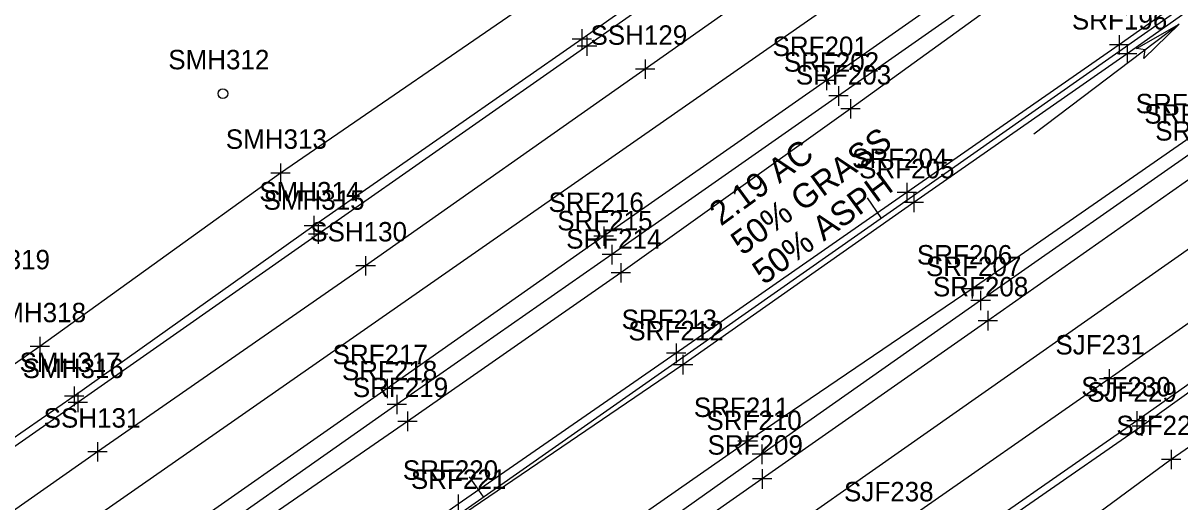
# Model space of a CAD drawing. Extents: x 941041 to 969446, y 397014 to 416764.
# Drawn here: x 953136.5 to 953374.6, y 404202.4 to 404301 of the extents above; entities that cross this region are included whole.
import ezdxf

# ---------------------------------------------------------------- set-up
doc = ezdxf.new("R2010")
doc.units = 0
for name, color, linetype in [('SURVEY - CENTERLINE - Preliminary', 7, 'Continuous'), ('SURVEY - CENTERLINE - Preliminary Curve Text', 7, 'Continuous'), ('SURVEY - DRAINAGE - Area Shapes', 7, 'Continuous'), ('SURVEY - DRAINAGE - Area Shapes Text', 7, 'Continuous'), ('SURVEY - DTM - Breaklines', 7, 'Continuous'), ('SURVEY - DTM - Breaklines - Points - Locators', 7, 'Continuous'), ('SURVEY - DTM - Breaklines - Points - Numbers', 7, 'Continuous'), ('SURVEY - DTM - Spot Points - Locators', 7, 'Continuous'), ('SURVEY - DTM - Spot Points - Point Numbers', 7, 'Continuous'), ('SURVEY - TRANSPORTATION - Features', 7, 'Continuous'), ('SURVEY - TRANSPORTATION - Features - Points - Locators', 7, 'Continuous'), ('SURVEY - TRANSPORTATION - Features - Points - Numbers', 7, 'Continuous'), ('SURVEY - TRANSPORTATION - Roads', 7, 'Continuous'), ('SURVEY - TRANSPORTATION - Roads - Points - Locators', 7, 'Continuous'), ('SURVEY - TRANSPORTATION - Roads - Points - Numbers', 7, 'Continuous')]:
    doc.layers.add(name, color=color, linetype=linetype)

msp = doc.modelspace()

# ---------------------------------------------------------------- linework, layer by layer
at = {"layer": 'SURVEY - CENTERLINE - Preliminary'}
msp.add_line((950966.25, 402614.81), (953884.31, 404661.52), dxfattribs=at)
msp.add_line((950966.25, 402614.81), (953884.31, 404661.52), dxfattribs=at)
msp.add_line((950966.25, 402614.81), (953884.31, 404661.52), dxfattribs=at)
at = {"layer": 'SURVEY - CENTERLINE - Preliminary Curve Text'}
for p, q in [((953313.14, 404260.91), (953310.27, 404265)), ((953231.27, 404203.48), (953228.4, 404207.58))]:
    msp.add_line(p, q, dxfattribs=at)
at = {"layer": 'SURVEY - DRAINAGE - Area Shapes'}
for points in [[(954050.98, 404130.56), (953837.45, 404341.16), (953706.36, 404460.47), (953686.21, 404471.93), (953450.22, 404306.36), (952524.78, 403657.05)], [(953450.22, 404306.36), (953404.49, 404375.77), (952754.77, 403922.8)]]:
    msp.add_lwpolyline(points, dxfattribs=at)
at = {"layer": 'SURVEY - DRAINAGE - Area Shapes Text'}
msp.add_line((953374.43, 404300.8), (953344.52, 404278.16), dxfattribs=at)
msp.add_lwpolyline([(953374.43, 404300.8), (953367.17, 404293.74), (953367.46, 404295.52), (953365.64, 404295.77)], close=True, dxfattribs=at)
msp.add_lwpolyline([(953374.43, 404300.8), (953367.17, 404293.74), (953367.46, 404295.52), (953365.64, 404295.77), (953374.43, 404300.8)], dxfattribs=at)
at = {"layer": 'SURVEY - DTM - Breaklines'}
for points in [[(953844.91, 404724.43), (953801.08, 404696), (953757.23, 404662.97), (953704.72, 404628.1), (953660.43, 404596.65), (953620.67, 404568.71), (953586.65, 404544.2), (953541.12, 404517.43), (953497.56, 404486.63), (953444.55, 404448.74), (953398.22, 404415.52), (953345.9, 404378.38), (953294.56, 404341.68), (953245.65, 404308.78), (953189.47, 404270.12), (953139.94, 404234.41), (953096.09, 404203.86), (953048.64, 404170.72), (953010.5, 404143.31), (952970.47, 404114.09), (952926.3, 404087.24)], [(953556.56, 404339.74), (953535.74, 404324.43), (953482.12, 404288), (953459.18, 404270.43), (953407.19, 404234.9), (953372.81, 404211.16)], [(953407.93, 404328.96), (953362.09, 404296.51), (953318.37, 404266.14), (953270.93, 404233.01), (953226.07, 404201.97), (953175.78, 404166.42), (953127.23, 404132.58), (953078.51, 404097.88), (953032.08, 404064.83), (952981.28, 404029.12), (952933.65, 403996.05), (952884.24, 403960.77), (952839.78, 403931.02), (952791.6, 403896.4), (952746.65, 403865.57), (952701.7, 403832.59), (952655.41, 403803.24), (952607.97, 403769.21), (952563.45, 403739.45), (952518.57, 403707.51), (952485.83, 403683.52)], [(953409.35, 404326.94), (953363.72, 404294.68), (953319.81, 404264.04), (953272.32, 404230.67), (953227.42, 404200.09), (953177.07, 404164.22), (953128.05, 404130.78), (953079.51, 404095.64), (953032.98, 404063.07), (952982.65, 404027.16), (952934.62, 403994.21), (952885.08, 403959.16), (952841.29, 403927.93), (952792.89, 403894.45), (952747.31, 403864.07), (952702.31, 403831.43), (952657.06, 403800.22), (952609.82, 403766.37), (952565.08, 403736.8), (952521.93, 403702.28), (952487.22, 403681.48)], [(953372.81, 404211.16), (953328.7, 404178.63), (953281.34, 404147.33), (953174.45, 404073.4), (953124.03, 404035.56), (953075.88, 404004.95), (953071.39, 404000.34), (953024.77, 403967.68), (952917.54, 403887.23)]]:
    msp.add_lwpolyline(points, dxfattribs=at)
at = {"layer": 'SURVEY - DTM - Breaklines - Points - Locators'}
for p, q in [((953362.09, 404298.51), (953362.09, 404294.51)), ((953364.09, 404296.51), (953360.09, 404296.51)), ((953363.72, 404296.68), (953363.72, 404292.68)), ((953365.72, 404294.68), (953361.72, 404294.68)), ((953189.47, 404272.12), (953189.47, 404268.12)), ((953191.47, 404270.12), (953187.47, 404270.12)), ((953318.37, 404268.14), (953318.37, 404264.14)), ((953320.37, 404266.14), (953316.37, 404266.14)), ((953319.81, 404266.04), (953319.81, 404262.04)), ((953321.81, 404264.04), (953317.81, 404264.04)), ((953139.94, 404236.41), (953139.94, 404232.41)), ((953141.94, 404234.41), (953137.94, 404234.41)), ((953270.93, 404235.01), (953270.93, 404231.01)), ((953272.93, 404233.01), (953268.93, 404233.01)), ((953272.32, 404232.67), (953272.32, 404228.67)), ((953274.32, 404230.67), (953270.32, 404230.67)), ((953372.81, 404213.16), (953372.81, 404209.16)), ((953374.81, 404211.16), (953370.81, 404211.16)), ((953226.07, 404203.97), (953226.07, 404199.97))]:
    msp.add_line(p, q, dxfattribs=at)
at = {"layer": 'SURVEY - DTM - Spot Points - Locators'}
msp.add_circle((953177.63, 404286.49), 1, dxfattribs=at)
at = {"layer": 'SURVEY - TRANSPORTATION - Features'}
for points in [[(953850.15, 404717.97), (953807.34, 404688.26), (953761.74, 404655.35), (953710.33, 404619.85), (953664.48, 404587.1), (953626.26, 404560.43), (953592.18, 404536.69), (953549.02, 404506.45), (953505.37, 404475.88), (953451.57, 404438.49), (953405.14, 404405.66), (953352.63, 404368.46), (953300.5, 404332.24), (953251.5, 404297.73), (953196.36, 404259.29), (953147.01, 404224.16), (953103.25, 404193.85), (953055.57, 404160.17), (953016.57, 404133.76), (952975.96, 404105.95), (952933.14, 404076.27)], [(953869.92, 404678.92), (953827.09, 404648.11), (953778.65, 404614.84), (953730.92, 404581.73), (953684.94, 404548.88), (953639.42, 404515.85), (953592.65, 404484.5), (953544.29, 404450.02), (953496.96, 404418.25), (953446.56, 404382.28), (953397.21, 404347.28), (953349.09, 404313.97), (953306.79, 404283.35), (953259.52, 404249.57), (953215.62, 404219), (953162.75, 404182.43), (953116.47, 404149.89), (953065.89, 404114.72), (953020.62, 404083), (952970.12, 404047.84), (952922.32, 404014.23)], [(953898.36, 404644.24), (953852.94, 404612.35), (953804.92, 404577.81), (953756.7, 404544.88), (953709.89, 404511.14), (953665.52, 404480.77), (953619.89, 404448.73), (953571.72, 404414.34), (953522.34, 404379.83), (953473.43, 404345.59), (953425.03, 404311.48), (953376.74, 404277.44), (953331.82, 404246.3), (953285.64, 404214.9), (953239.25, 404182.51), (953188.82, 404146.7), (953139.07, 404111.93), (953091.16, 404078.74), (953044.12, 404045.63), (952994.26, 404010.63)], [(953918.44, 404605.51), (953871.93, 404572.47), (953825.16, 404539.29), (953772.92, 404502.69), (953725.65, 404469.57), (953671.12, 404431.98), (953624.16, 404398.66), (953570.35, 404360.17), (953529.67, 404332.52), (953477.08, 404295.12), (953452.64, 404278.33), (953404.53, 404245.13), (953366.78, 404218.04)], [(953366.78, 404218.04), (953322.47, 404187.23), (953275.06, 404154.1), (953219.79, 404114.8), (953169.61, 404080.29), (953118.9, 404043.52), (953070.99, 404010.46), (953066.74, 404007.27), (953020.03, 403974.07), (952963.85, 403931.42), (952913.84, 403893.14)]]:
    msp.add_lwpolyline(points, dxfattribs=at)
at = {"layer": 'SURVEY - TRANSPORTATION - Features - Points - Locators'}
for p, q in [((953251.5, 404299.73), (953251.5, 404295.73)), ((953253.5, 404297.73), (953249.5, 404297.73)), ((953306.79, 404285.35), (953306.79, 404281.35)), ((953308.79, 404283.35), (953304.79, 404283.35)), ((953196.36, 404261.29), (953196.36, 404257.29)), ((953198.36, 404259.29), (953194.36, 404259.29)), ((953259.52, 404251.57), (953259.52, 404247.57)), ((953261.52, 404249.57), (953257.52, 404249.57)), ((953331.82, 404248.3), (953331.82, 404244.3)), ((953333.82, 404246.3), (953329.82, 404246.3)), ((953149.01, 404224.16), (953145.01, 404224.16)), ((953147.01, 404226.16), (953147.01, 404222.16)), ((953215.62, 404221), (953215.62, 404217)), ((953366.78, 404220.04), (953366.78, 404216.04)), ((953217.62, 404219), (953213.62, 404219)), ((953285.64, 404216.9), (953285.64, 404212.9)), ((953368.78, 404218.04), (953364.78, 404218.04)), ((953287.64, 404214.9), (953283.64, 404214.9))]:
    msp.add_line(p, q, dxfattribs=at)
at = {"layer": 'SURVEY - TRANSPORTATION - Roads'}
for points in [[(953851.13, 404715.85), (953808.94, 404686.44), (953761.75, 404653.36), (953711.46, 404618.15), (953665.02, 404585.47), (953627.01, 404559.02), (953592.91, 404535.17), (953549.7, 404505.05), (953506.3, 404474.53), (953452.44, 404436.82), (953405.98, 404404.16), (953353.26, 404366.99), (953301.59, 404330.73), (953252.56, 404296.26), (953197.23, 404257.57), (953147.78, 404222.91), (953103.99, 404192.35), (953056.56, 404159.12), (953017.98, 404132.4), (952976.96, 404104.46), (952934.03, 404074.71)], [(953854.31, 404705.09), (953803.66, 404669.9), (953752.1, 404633.3), (953704.99, 404600.66), (953647.26, 404560.28), (953593.35, 404522.18), (953538.64, 404483.8), (953481.57, 404443.82), (953428.95, 404406.84), (953375.39, 404369.37), (953319.63, 404330.36), (953264.54, 404291.54), (953207.01, 404251.04), (953151.83, 404212.71), (953097.91, 404174.93), (953044.02, 404137.15), (952991.3, 404100.41), (952936.63, 404064.07), (952879.17, 404027.52), (952819.51, 403989.75), (952762.74, 403954.2), (952705, 403918.02), (952645.15, 403881.65), (952578.99, 403846.21)], [(953866.36, 404684.94), (953822.96, 404654.52), (953774.73, 404620.71), (953726.69, 404587.07), (953680.28, 404554.63), (953635.03, 404522.94), (953588.28, 404490.13), (953540.23, 404456.3), (953493.36, 404423.46), (953443.17, 404388.28), (953392.7, 404352.87), (953346.73, 404320.68), (953301.84, 404289.22), (953256, 404257.12), (953211.45, 404225.77), (953159.51, 404189.39), (953111.96, 404156.14), (953062.13, 404121.15), (953015.79, 404088.66), (952966.99, 404054.39), (952917.91, 404020.1)], [(953868, 404681.53), (953825.14, 404651.33), (953776.71, 404617.48), (953729.17, 404583.94), (953682.71, 404551.47), (953636.98, 404519.3), (953590.64, 404486.86), (953542.3, 404452.97), (953495.29, 404420.17), (953445.21, 404384.8), (953395.13, 404349.76), (953347.57, 404316.35), (953304.31, 404286), (953257.68, 404253.33), (953213.42, 404222.46), (953160.97, 404185.55), (953114.2, 404152.81), (953064.1, 404117.58), (953018.19, 404085.4), (952968.52, 404050.78), (952920.2, 404016.82)], [(953900.62, 404641.5), (953855.22, 404609.45), (953807.02, 404575.69), (953758.99, 404542.01), (953711.75, 404508.82), (953668.09, 404478.06), (953621.84, 404445.43), (953573.82, 404411.95), (953523.8, 404377.02), (953475.53, 404343.33), (953426.53, 404308.93), (953378.51, 404275.3), (953333.58, 404243.9), (953288.55, 404212.21), (953241.33, 404178.78), (953191.41, 404143.85), (953140.87, 404108.55), (953093.94, 404075.57), (953046.11, 404041.98), (952997.22, 404007.75)], [(953902.72, 404637.94), (953857.45, 404606.12), (953808.81, 404571.8), (953761.55, 404538.67), (953714.57, 404505.72), (953670.63, 404474.8), (953623.35, 404441.74), (953576.1, 404408.57), (953525.65, 404373.27), (953477.92, 404339.82), (953428.19, 404304.98), (953380.75, 404271.81), (953335.05, 404239.73), (953288.64, 404207.14), (953242.9, 404175.1), (953193.89, 404141.01), (953142.58, 404104.93), (953096.45, 404072.54), (953047.38, 404038.13), (952999.67, 404004.66)], [(953912.33, 404615.61), (953865.26, 404582.3), (953819.57, 404550.16), (953767.19, 404513.26), (953718.04, 404478.91), (953664.43, 404441.32), (953617.26, 404408.04), (953563.31, 404370.48), (953522.75, 404341.92), (953471.46, 404306.09), (953445.64, 404287.99), (953397.8, 404254.2), (953360.06, 404227.77)], [(953917.37, 404606.65), (953870.42, 404573.23), (953824.67, 404541.2), (953771.76, 404503.86), (953724.46, 404470.77), (953670.22, 404432.73), (953623.39, 404399.95), (953569.03, 404361.75), (953528.76, 404333.61), (953476.11, 404296.68), (953450.98, 404278.84), (953404.05, 404246.19), (953365.7, 404219.13)], [(953360.06, 404227.77), (953316.75, 404197.53), (953268.81, 404163.92), (953213.51, 404125.15), (953163.93, 404090.44), (953112.02, 404054.09), (953063.21, 404020.11), (953060.52, 404018.06), (953014.14, 403984.55)], [(953365.7, 404219.13), (953321.75, 404188.48), (953274.2, 404154.94), (953219.27, 404116.27), (953168.59, 404081.01), (953117.83, 404045.03), (953070.46, 404011.79), (953065.68, 404008.21), (953019.74, 403975.15), (952962.59, 403933.43), (952912.48, 403895.47)]]:
    msp.add_lwpolyline(points, dxfattribs=at)
at = {"layer": 'SURVEY - TRANSPORTATION - Roads - Points - Locators'}
for p, q in [((953252.56, 404298.26), (953252.56, 404294.26)), ((953254.56, 404296.26), (953250.56, 404296.26)), ((953264.54, 404293.54), (953264.54, 404289.54)), ((953266.54, 404291.54), (953262.54, 404291.54)), ((953301.84, 404291.22), (953301.84, 404287.22)), ((953303.84, 404289.22), (953299.84, 404289.22)), ((953306.31, 404286), (953302.31, 404286)), ((953304.31, 404288), (953304.31, 404284)), ((953199.23, 404257.57), (953195.23, 404257.57)), ((953197.23, 404259.57), (953197.23, 404255.57)), ((953256, 404259.12), (953256, 404255.12)), ((953258, 404257.12), (953254, 404257.12)), ((953257.68, 404255.33), (953257.68, 404251.33)), ((953207.01, 404253.04), (953207.01, 404249.04)), ((953259.68, 404253.33), (953255.68, 404253.33)), ((953209.01, 404251.04), (953205.01, 404251.04)), ((953333.58, 404245.9), (953333.58, 404241.9)), ((953335.58, 404243.9), (953331.58, 404243.9)), ((953335.05, 404241.73), (953335.05, 404237.73)), ((953337.05, 404239.73), (953333.05, 404239.73)), ((953360.06, 404229.77), (953360.06, 404225.77)), ((953211.45, 404227.77), (953211.45, 404223.77)), ((953362.06, 404227.77), (953358.06, 404227.77)), ((953147.78, 404224.91), (953147.78, 404220.91)), ((953213.45, 404225.77), (953209.45, 404225.77)), ((953213.42, 404224.46), (953213.42, 404220.46)), ((953149.78, 404222.91), (953145.78, 404222.91)), ((953215.42, 404222.46), (953211.42, 404222.46)), ((953365.7, 404221.13), (953365.7, 404217.13)), ((953367.7, 404219.13), (953363.7, 404219.13)), ((953151.83, 404214.71), (953151.83, 404210.71)), ((953153.83, 404212.71), (953149.83, 404212.71)), ((953290.55, 404212.21), (953286.55, 404212.21)), ((953288.55, 404214.21), (953288.55, 404210.21)), ((953288.64, 404209.14), (953288.64, 404205.14)), ((953290.64, 404207.14), (953286.64, 404207.14))]:
    msp.add_line(p, q, dxfattribs=at)

# ---------------------------------------------------------------- texts
at = {"layer": 'SURVEY - DRAINAGE - Area Shapes Text'}
for s, p in [('50% GRASS', (953284.56, 404253.02)), ('2.19 AC', (953280.13, 404259.08)), ('50% ASPH', (953288.98, 404246.97))]:
    msp.add_text(s, height=4.998, rotation=36.1736, dxfattribs=at).set_placement(p)
at = {"layer": 'SURVEY - DTM - Breaklines - Points - Numbers'}
for s, p in [('SRF196', (953352.37, 404299.68)), ('SMH313', (953178.23, 404275.12)), ('SRF204', (953307.13, 404271.14)), ('SRF205', (953308.57, 404269.04)), ('SMH318', (953128.66, 404239.41)), ('SRF213', (953259.69, 404238.01)), ('SRF212', (953261.08, 404235.67)), ('SJF228', (953361.52, 404216.16)), ('SRF220', (953214.66, 404206.97)), ('SRF221', (953216.33, 404205.09))]:
    msp.add_text(s, height=4, dxfattribs=at).set_placement(p)
at = {"layer": 'SURVEY - DTM - Spot Points - Point Numbers'}
for s, p in [('SMH312', (953166.39, 404291.49)), ('SMH319', (953121.24, 404250.31))]:
    msp.add_text(s, height=4, dxfattribs=at).set_placement(p)
at = {"layer": 'SURVEY - TRANSPORTATION - Features - Points - Numbers'}
for s, p in [('SRF203', (953295.55, 404288.35)), ('SRF195', (953365.5, 404282.44)), ('SMH314', (953185.12, 404264.29)), ('SRF214', (953248.28, 404254.57)), ('SRF206', (953320.47, 404251.3)), ('SMH317', (953135.77, 404229.16)), ('SRF219', (953204.37, 404224)), ('SJF229', (953355.52, 404223.04)), ('SRF211', (953274.55, 404219.9))]:
    msp.add_text(s, height=4, dxfattribs=at).set_placement(p)
at = {"layer": 'SURVEY - TRANSPORTATION - Roads - Points - Numbers'}
for s, p in [('SSH129', (953253.28, 404296.54)), ('SRF201', (953290.75, 404294.22)), ('SRF202', (953293.07, 404291)), ('SRF194', (953367.27, 404280.3)), ('SRF193', (953369.51, 404276.81)), ('SMH315', (953185.99, 404262.57)), ('SRF216', (953244.65, 404262.12)), ('SRF215', (953246.44, 404258.33)), ('SSH130', (953195.6, 404256.04)), ('SRF207', (953322.34, 404248.9)), ('SRF208', (953323.77, 404244.73)), ('SJF231', (953348.97, 404232.77)), ('SRF217', (953200.21, 404230.77)), ('SMH316', (953136.43, 404227.91)), ('SRF218', (953202.13, 404227.46)), ('SJF230', (953354.29, 404224.13)), ('SSH131', (953140.74, 404217.71)), ('SRF210', (953277.14, 404217.21)), ('SRF209', (953277.38, 404212.14)), ('SJF238', (953305.47, 404202.53))]:
    msp.add_text(s, height=4, dxfattribs=at).set_placement(p)

doc.saveas('drawing.dxf')
